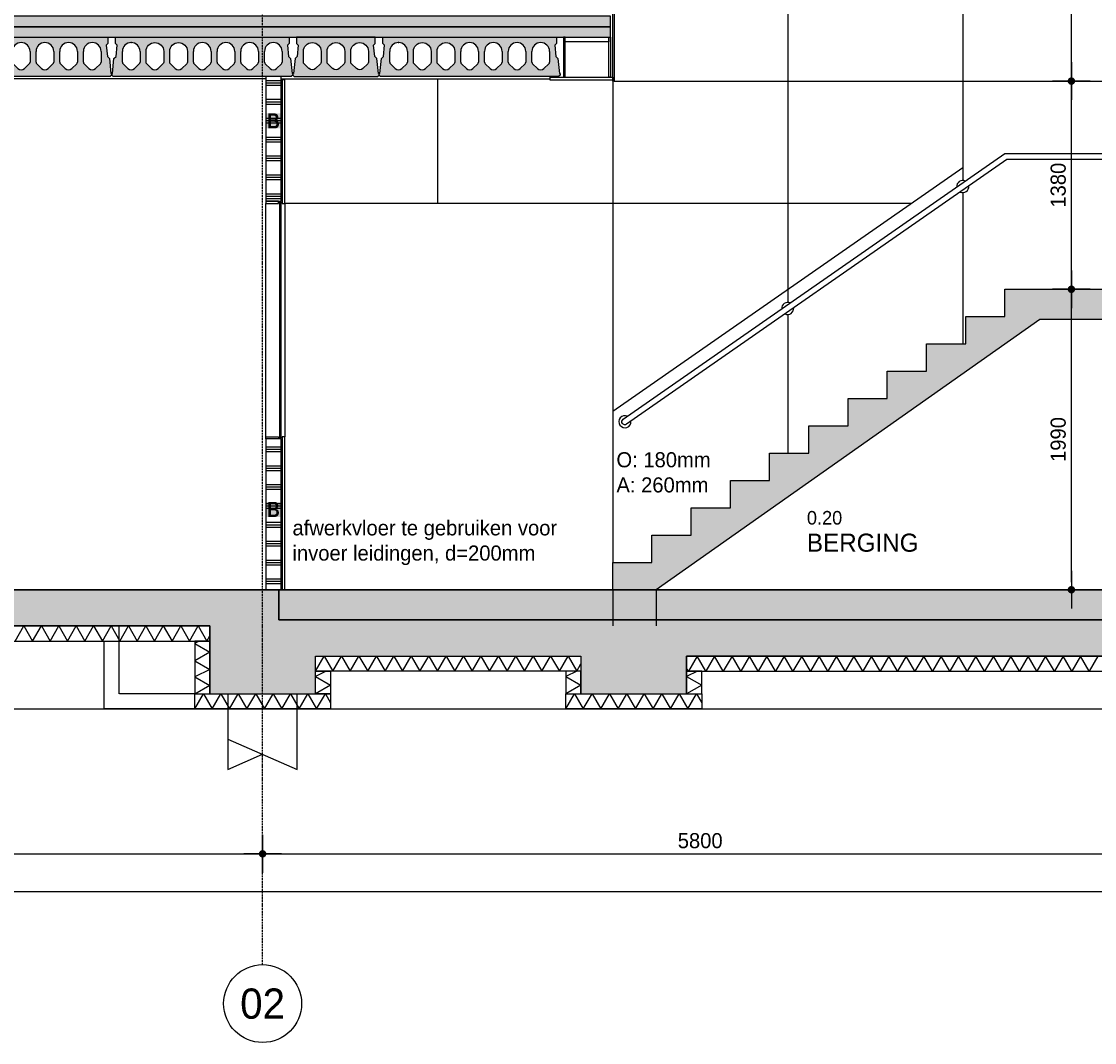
# Model space of a CAD drawing. Header units: millimetres. Extents: x -297000 to 504135, y -166520 to 252050.
# Tile 346 of 416: x 75977 to 83088, y -18600 to -11835. Entities that reach past the tile are written whole.
import ezdxf
from ezdxf.enums import TextEntityAlignment as Align

# ---------------------------------------------------------------- set-up
doc = ezdxf.new("R2010")
doc.units = ezdxf.units.MM
doc.header["$MEASUREMENT"] = 0
for name, pattern in [('ACAD_ISO10W100', [18, 12, -3, 0, -3]), ('CENTER', [50.800000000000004, 31.75, -6.349999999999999, 6.349999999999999, -6.349999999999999]), ('HIDDEN2', [4.762499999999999, 3.175, -1.5875])]:
    doc.linetypes.add(name, pattern=pattern)
doc.layers.get('Defpoints').update_dxf_attribs({"color": 6})
for name, color, linetype in [('010_D0050_D', 1, 'Continuous'), ('010_T0050_T', 4, 'Continuous'), ('010_T0100_T', 4, 'Continuous'), ('040_AXPRI_B', 9, 'CENTER'), ('053_SHADE_S', 253, 'Continuous'), ('068_HATCH_H', 8, 'Continuous'), ('200_PRIMA_G', 3, 'Continuous'), ('210_INSUL_G', 8, 'Continuous'), ('220_WALIN_E', 1, 'Continuous'), ('220_WALIN_G', 1, 'Continuous'), ('240_STAIR_G', 1, 'Continuous'), ('299_CONCR_G', 3, 'Continuous'), ('299_CONCR_H', 251, 'Continuous'), ('299_STEEL_G', 3, 'Continuous'), ('310_GLASS_G', 1, 'Continuous'), ('420_WAFIN_G', 1, 'Continuous'), ('450_CEIFI_G', 2, 'Continuous')]:
    doc.layers.add(name, color=color, linetype=linetype)
doc.styles.add('VMX 1 SMALL 100', font='unvr55w.TTF', dxfattribs={"height": 100})
doc.styles.add('VMX 2 MEDIUM 0', font='unvr55w.TTF', dxfattribs={"height": 2})
doc.styles.add('VMX 2 MEDIUM 50', font='unvr55w.TTF', dxfattribs={"height": 100})
doc.styles.add('VMX 3 BIG 1', font='unvr55w.TTF', dxfattribs={"height": 4})
doc.dimstyles.new('VMX 50', dxfattribs={"dimscale": 50, "dimtxt": 1, "dimasz": 1, "dimexe": 2, "dimexo": 2, "dimgap": 0.7, "dimtad": 1, "dimdec": 0, "dimdsep": 46, "dimtxsty": 'VMX 2 MEDIUM 50', "dimblk1": 'VMX-DIM-ARROW', "dimblk2": 'VMX-DIM-ARROW', "dimsah": 1, "dimcen": 1, "dimdle": 2, "dimse1": 1, "dimse2": 1, "dimclrd": 256, "dimclre": 256, "dimclrt": 256, "dimadec": 0, "dimazin": 0, "dimtm": 1e-09, "dimtfac": 1, "dimtdec": 0, "dimtmove": 2, "dimatfit": 2, "dimldrblk": 'VMX-DIM-ARROW', "dimfxl": 0, "dimtolj": 2, "dimlwd": -1, "dimarcsym": 0})

# ---------------------------------------------------------------- blocks, each defined once
blk = doc.blocks.new('VMX-DIM-ARROW')
h = blk.add_hatch(color=256)
edge = h.paths.add_edge_path()
edge.add_arc((0, 0), 0.5, 0, 360)
for p, q in [((0, 2.500000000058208), (0, -2.499999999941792)), ((-2.5, 0), (2.5, 0))]:
    blk.add_line(p, q)
blk = doc.blocks.new('*D509')
at = {"layer": '010_D0050_D'}
blk.add_line((82935.00002928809, -15550.00000125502), (82935.00002928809, -13659.5500012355), dxfattribs=at)
at = {"layer": 'Defpoints', "color": 0}
for p in [(82494.99999993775, -13609.5500012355), (82935.00002928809, -13609.5500012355), (82162.50000868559, -15600.00000125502)]:
    blk.add_point(p, dxfattribs=at)
at = {"layer": '010_D0050_D', "xscale": 50, "yscale": 50, "zscale": 50}
for p, rotation in [((82935.00002928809, -13609.5500012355), 90), ((82935.00002928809, -15600.00000125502), 270)]:
    blk.add_blockref('VMX-DIM-ARROW', p, dxfattribs=dict(at, rotation=rotation))
at = {"layer": '010_D0050_D', "insert": (82848.12192865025, -14604.77500124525), "char_height": 100, "attachment_point": 5, "rotation": 90, "style": 'VMX 2 MEDIUM 50'}
blk.add_mtext('\\A2;1990', dxfattribs=at)
blk = doc.blocks.new('*D510')
at = {"layer": '010_D0050_D'}
blk.add_line((82935.00002928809, -13559.5500012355), (82935.00002928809, -12280.00000125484), dxfattribs=at)
at = {"layer": 'Defpoints', "color": 0}
for p in [(82215.00048839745, -12230.00000125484), (82935.00002928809, -12230.00000125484), (82494.99999993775, -13609.5500012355)]:
    blk.add_point(p, dxfattribs=at)
at = {"layer": '010_D0050_D', "xscale": 50, "yscale": 50, "zscale": 50}
for p, rotation in [((82935.00002928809, -12230.00000125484), 90), ((82935.00002928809, -13609.5500012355), 270)]:
    blk.add_blockref('VMX-DIM-ARROW', p, dxfattribs=dict(at, rotation=rotation))
at = {"layer": '010_D0050_D', "insert": (82848.12192865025, -12919.77500124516), "char_height": 100, "attachment_point": 5, "rotation": 90, "style": 'VMX 2 MEDIUM 50'}
blk.add_mtext('\\A2;1380', dxfattribs=at)
blk = doc.blocks.new('*D511')
at = {"layer": '010_D0050_D'}
blk.add_line((82935.00002928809, -12180.00000125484), (82935.00002928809, -10850.0011300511), dxfattribs=at)
at = {"layer": 'Defpoints', "color": 0}
for p in [(82215.00048839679, -10800.0011300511), (82935.00002928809, -10800.0011300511), (82215.00048839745, -12230.00000125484)]:
    blk.add_point(p, dxfattribs=at)
at = {"layer": '010_D0050_D', "xscale": 50, "yscale": 50, "zscale": 50}
for p, rotation in [((82935.00002928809, -10800.0011300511), 90), ((82935.00002928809, -12230.00000125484), 270)]:
    blk.add_blockref('VMX-DIM-ARROW', p, dxfattribs=dict(at, rotation=rotation))
at = {"layer": '010_D0050_D', "insert": (82848.12192865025, -11515.00056565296), "char_height": 100, "attachment_point": 5, "rotation": 90, "style": 'VMX 2 MEDIUM 50'}
blk.add_mtext('\\A2;1430', dxfattribs=at)
blk = doc.blocks.new('VMX GRID')
at = {"linetype": 'Continuous'}
blk.add_circle((0, 0), 4.499999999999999, dxfattribs=at)
at = {"style": 'VMX 2 MEDIUM 0'}
blk.add_attdef('00', text='', height=2, dxfattribs=at).set_placement((0, 0), align=Align.MIDDLE_CENTER)
blk = doc.blocks.new('GRID02')
at = {"layer": '040_AXPRI_B', "linetype": 'ACAD_ISO10W100'}
blk.add_line((5799.999997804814, -2483.904000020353), (5799.999997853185, 11470.78071810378), dxfattribs=at)
at = {"layer": 'Defpoints'}
blk.add_lwpolyline([(-4000, 0), (27199.99999785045, 0)], dxfattribs=at)
at = {"layer": '040_AXPRI_B', "ltscale": 2}
ref = blk.add_blockref('VMX GRID', (5799.999997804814, -2741.952000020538), dxfattribs=dict(at, xscale=57.34400000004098, yscale=57.34399999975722, zscale=57.34400000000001))
ref.add_attrib('00', '02', dxfattribs={"layer": '0', "height": 200, "style": 'VMX 3 BIG 1'}).set_placement((5799.999997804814, -2741.952000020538), align=Align.MIDDLE_CENTER)
blk = doc.blocks.new('KANAALPLAAT260')
at = {"layer": '299_CONCR_H'}
h = blk.add_hatch(color=256, dxfattribs=at)
h.paths.add_polyline_path([(5.049627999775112, 120.4962809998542), (18.44946200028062, 133.8961149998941), (25.96350099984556, 209.0364990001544), (15, 220), (15, 260), (1165, 260), (1165, 220), (1154.036499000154, 209.0364990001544), (1161.550537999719, 133.8961149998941), (1174.950372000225, 120.4962809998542), (1185, 20), (1190, 20), (1190, 10), (1180, 0), (0, 0), (-10, 10), (-10, 20), (-5, 20)])
edge = h.paths.add_edge_path(flags=16)
edge.add_arc((119, 76.68257113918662), 31.68257478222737, 226.8415831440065, 313.1584168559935)
edge.add_line((140.6714472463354, 53.57123368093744), (172.760268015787, 83.66084609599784))
edge.add_arc((162.5, 94.60282490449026), 15, 313.1584168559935, 360)
edge.add_line((177.5, 94.60282490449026), (177.5, 166.5))
edge.add_arc((119, 166.5), 58.5, 0, 180)
edge.add_line((60.5, 166.5), (60.5, 94.60282490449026))
edge.add_arc((75.5, 94.60282490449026), 14.99999999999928, 180, 226.8415831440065)
edge.add_line((65.239731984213, 83.66084609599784), (97.32855275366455, 53.57123368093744))
edge = h.paths.add_edge_path(flags=16)
edge.add_line((254.3285527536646, 53.57123368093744), (222.239731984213, 83.66084609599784))
edge.add_arc((232.5, 94.60282490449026), 14.99999999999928, 180, 226.8415831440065, ccw=False)
edge.add_line((217.5, 94.60282490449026), (217.5, 166.5))
edge.add_arc((276, 166.5), 58.5, 0, 180, ccw=False)
edge.add_line((334.5, 166.5), (334.5, 94.60282490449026))
edge.add_arc((319.5, 94.60282490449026), 15, -46.841583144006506, 0, ccw=False)
edge.add_line((329.760268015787, 83.66084609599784), (297.6714472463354, 53.57123368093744))
edge.add_arc((276, 76.68257113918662), 31.68257478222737, 226.8415831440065, 313.1584168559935, ccw=False)
edge = h.paths.add_edge_path(flags=16)
edge.add_arc((389.5, 94.60282490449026), 14.99999999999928, 180, 226.8415831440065)
edge.add_line((379.239731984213, 83.66084609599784), (411.3285527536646, 53.57123368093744))
edge.add_arc((433, 76.68257113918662), 31.68257478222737, 226.8415831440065, 313.1584168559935)
edge.add_line((454.6714472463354, 53.57123368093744), (486.760268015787, 83.66084609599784))
edge.add_arc((476.5, 94.60282490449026), 15, 313.1584168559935, 360)
edge.add_line((491.5, 94.60282490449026), (491.5, 166.5))
edge.add_arc((433, 166.5), 58.5, 0, 180)
edge.add_line((374.5, 166.5), (374.5, 94.60282490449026))
edge = h.paths.add_edge_path(flags=16)
edge.add_arc((590, 76.68257113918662), 31.68257478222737, 226.8415831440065, 313.1584168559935)
edge.add_line((611.6714472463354, 53.57123368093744), (643.760268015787, 83.66084609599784))
edge.add_arc((633.5, 94.60282490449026), 15, 313.1584168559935, 360)
edge.add_line((648.5, 94.60282490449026), (648.5, 166.5))
edge.add_arc((590, 166.5), 58.5, 0, 180)
edge.add_line((531.5, 166.5), (531.5, 94.60282490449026))
edge.add_arc((546.5, 94.60282490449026), 14.99999999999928, 180, 226.8415831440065)
edge.add_line((536.239731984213, 83.66084609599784), (568.3285527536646, 53.57123368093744))
edge = h.paths.add_edge_path(flags=16)
edge.add_line((725.3285527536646, 53.57123368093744), (693.239731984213, 83.66084609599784))
edge.add_arc((703.5, 94.60282490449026), 14.99999999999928, 180, 226.8415831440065, ccw=False)
edge.add_line((688.5, 94.60282490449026), (688.5, 166.5))
edge.add_arc((747, 166.5), 58.5, 0, 180, ccw=False)
edge.add_line((805.5, 166.5), (805.5, 94.60282490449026))
edge.add_arc((790.5, 94.60282490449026), 15, -46.841583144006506, 0, ccw=False)
edge.add_line((800.760268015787, 83.66084609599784), (768.6714472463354, 53.57123368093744))
edge.add_arc((747, 76.68257113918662), 31.68257478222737, 226.8415831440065, 313.1584168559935, ccw=False)
edge = h.paths.add_edge_path(flags=16)
edge.add_arc((860.5, 94.60282490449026), 14.99999999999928, 180, 226.8415831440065)
edge.add_line((850.239731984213, 83.66084609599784), (882.3285527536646, 53.57123368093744))
edge.add_arc((904, 76.68257113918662), 31.68257478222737, 226.8415831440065, 313.1584168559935)
edge.add_line((925.6714472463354, 53.57123368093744), (957.760268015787, 83.66084609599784))
edge.add_arc((947.5, 94.60282490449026), 15, 313.1584168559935, 360)
edge.add_line((962.5, 94.60282490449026), (962.5, 166.5))
edge.add_arc((904, 166.5), 58.5, 0, 180)
edge.add_line((845.5, 166.5), (845.5, 94.60282490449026))
edge = h.paths.add_edge_path(flags=16)
edge.add_line((1002.5, 94.60282490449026), (1002.5, 166.5))
edge.add_arc((1061, 166.5), 58.5, 0, 180, ccw=False)
edge.add_line((1119.5, 166.5), (1119.5, 94.60282490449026))
edge.add_arc((1104.5, 94.60282490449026), 15, -46.841583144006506, 0, ccw=False)
edge.add_line((1114.760268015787, 83.66084609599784), (1082.671447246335, 53.57123368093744))
edge.add_arc((1061, 76.68257113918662), 31.68257478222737, 226.8415831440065, 313.1584168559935, ccw=False)
edge.add_line((1039.328552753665, 53.57123368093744), (1007.239731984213, 83.66084609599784))
edge.add_arc((1017.5, 94.60282490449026), 14.99999999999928, 180, 226.8415831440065, ccw=False)
at = {"layer": '299_CONCR_G'}
for p, q in [((60.5, 94.60282490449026), (60.5, 166.5)), ((177.5, 166.5), (177.5, 94.60282490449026)), ((531.5, 94.60282490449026), (531.5, 166.5)), ((648.5, 166.5), (648.5, 94.60282490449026)), ((688.5, 94.60282490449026), (688.5, 166.5)), ((805.5, 166.5), (805.5, 94.60282490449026)), ((845.5, 94.60282490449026), (845.5, 166.5)), ((962.5, 166.5), (962.5, 94.60282490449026)), ((1002.5, 94.60282490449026), (1002.5, 166.5)), ((1119.5, 166.5), (1119.5, 94.60282490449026)), ((97.32855275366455, 53.57123368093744), (65.239731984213, 83.66084609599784)), ((254.3285527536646, 53.57123368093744), (222.239731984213, 83.66084609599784)), ((329.760268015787, 83.66084609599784), (297.6714472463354, 53.57123368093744)), ((411.3285527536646, 53.57123368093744), (379.239731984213, 83.66084609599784)), ((486.760268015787, 83.66084609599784), (454.6714472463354, 53.57123368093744)), ((568.3285527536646, 53.57123368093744), (536.239731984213, 83.66084609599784)), ((643.760268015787, 83.66084609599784), (611.6714472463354, 53.57123368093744)), ((725.3285527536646, 53.57123368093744), (693.239731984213, 83.66084609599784)), ((800.760268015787, 83.66084609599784), (768.6714472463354, 53.57123368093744)), ((882.3285527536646, 53.57123368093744), (850.239731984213, 83.66084609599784)), ((957.760268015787, 83.66084609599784), (925.6714472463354, 53.57123368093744)), ((1039.328552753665, 53.57123368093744), (1007.239731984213, 83.66084609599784)), ((1114.760268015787, 83.66084609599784), (1082.671447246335, 53.57123368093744))]:
    blk.add_line(p, q, dxfattribs=at)
blk.add_lwpolyline([(1161.550537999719, 133.8961149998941), (1174.950372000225, 120.4962809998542), (1185, 20), (1190, 20), (1190, 10), (1180, 0), (0, 0), (-10, 10), (-10, 20), (-5, 20), (5.049627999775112, 120.4962809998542), (18.44946200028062, 133.8961149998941), (25.96350099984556, 209.0364990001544), (15, 220), (15, 260), (1165, 260), (1165, 220), (1154.036499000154, 209.0364990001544)], close=True, dxfattribs=at)
for points in [[(222.2397319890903, 83.6608460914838, -0.2072792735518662), (217.5, 94.60282490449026), (217.5, 166.5, -0.9999999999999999), (334.5, 166.5), (334.5, 94.60282490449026, -0.2072792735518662), (329.7602680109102, 83.66084609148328)], [(379.2397319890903, 83.6608460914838, -0.2072792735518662), (374.5, 94.60282490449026), (374.5, 166.5, -0.9999999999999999), (491.5, 166.5), (491.5, 94.60282490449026, -0.2072792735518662), (486.7602680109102, 83.66084609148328)]]:
    blk.add_lwpolyline(points, format="xyb", dxfattribs=at)
blk.add_lwpolyline([(172.760268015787, 83.66084609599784), (140.6714472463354, 53.57123368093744)], dxfattribs=at)
for centre, radius, start, end in [((119, 166.5), 58.5, 0, 180), ((590, 166.5), 58.5, 0, 180), ((747, 166.5), 58.5, 0, 180), ((904, 166.5), 58.5, 0, 180), ((1061, 166.5), 58.5, 0, 180), ((75.5, 94.60282490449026), 14.99999999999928, 180, 226.8415831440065), ((162.5, 94.60282490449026), 15, 313.1584168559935, 0), ((546.5, 94.60282490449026), 14.99999999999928, 180, 226.8415831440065), ((633.5, 94.60282490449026), 15, 313.1584168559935, 0), ((703.5, 94.60282490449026), 14.99999999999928, 180, 226.8415831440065), ((790.5, 94.60282490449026), 15, 313.1584168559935, 0), ((860.5, 94.60282490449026), 14.99999999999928, 180, 226.8415831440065), ((947.5, 94.60282490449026), 15, 313.1584168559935, 0), ((1017.5, 94.60282490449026), 14.99999999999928, 180, 226.8415831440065), ((1104.5, 94.60282490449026), 15, 313.1584168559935, 0), ((119, 76.68257113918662), 31.68257478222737, 226.8415831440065, 313.1584168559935), ((276, 76.68257113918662), 31.68257478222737, 226.8415831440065, 313.1584168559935), ((433, 76.68257113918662), 31.68257478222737, 226.8415831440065, 313.1584168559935), ((590, 76.68257113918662), 31.68257478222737, 226.8415831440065, 313.1584168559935), ((747, 76.68257113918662), 31.68257478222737, 226.8415831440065, 313.1584168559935), ((904, 76.68257113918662), 31.68257478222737, 226.8415831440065, 313.1584168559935), ((1061, 76.68257113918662), 31.68257478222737, 226.8415831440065, 313.1584168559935)]:
    blk.add_arc(centre, radius, start, end, dxfattribs=at)
at = {"layer": '299_CONCR_G', "linetype": 'ByBlock'}
blk.add_point((119.0456621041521, 224.9999821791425), dxfattribs=at)
blk = doc.blocks.new('LIGGER')
at = {"layer": '299_STEEL_G'}
for points in [[(-145, 0), (-155, 0), (-155, -265), (-145, -265)], [(-145, 0), (145, 0), (145, -30), (-145, -30)], [(145, 0), (155, 0), (155, -265), (145, -265)], [(-245, -265), (170, -265), (170, -285), (-245, -285)]]:
    blk.add_lwpolyline(points, close=True, dxfattribs=at)
blk = doc.blocks.new('KANAALPLAAT260_passtrook3')
at = {"layer": '299_CONCR_H'}
h = blk.add_hatch(color=256, dxfattribs=at)
edge = h.paths.add_edge_path(flags=16)
edge.add_arc((-129, 146.5), 58.5, 0, 180, ccw=False)
edge.add_line((-70.5, 146.5), (-70.5, 74.60282490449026))
edge.add_arc((-85.49999999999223, 74.60282490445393), 14.99999999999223, -46.84158311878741, 1.3881162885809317e-10, ccw=False)
edge.add_line((-75.2397319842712, 63.66084609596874), (-107.3285527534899, 33.57123368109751))
edge.add_arc((-128.9999999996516, 56.68257113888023), 31.68257478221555, 228.8145178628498, 313.15841688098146, ccw=False)
edge.add_arc((-129.000000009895, 56.68257114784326), 31.68257478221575, 226.8415831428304, 228.8145178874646, ccw=False)
edge.add_line((-150.6714472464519, 33.57123368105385), (-182.7602680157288, 63.66084609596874))
edge.add_arc((-172.5000000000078, 74.60282490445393), 14.99999999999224, 179.9999999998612, 226.8415831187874, ccw=False)
edge.add_line((-187.5, 74.60282490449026), (-187.5, 146.5))
edge = h.paths.add_edge_path(flags=16)
edge.add_arc((-443, 146.4999999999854), 58.5, 0, 180, ccw=False)
edge.add_line((-384.5, 146.4999999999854), (-384.5, 74.60282490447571))
edge.add_arc((-399.4999999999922, 74.60282490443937), 14.99999999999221, -46.841583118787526, 1.3881162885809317e-10, ccw=False)
edge.add_line((-389.2397319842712, 63.66084609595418), (-421.3285527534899, 33.57123368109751))
edge.add_arc((-442.9999999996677, 56.68257113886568), 31.68257478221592, 228.814517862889, 313.1584168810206, ccw=False)
edge.add_arc((-443.000000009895, 56.68257114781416), 31.68257478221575, 226.8415831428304, 228.8145178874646, ccw=False)
edge.add_line((-464.6714472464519, 33.57123368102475), (-496.7602680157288, 63.66084609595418))
edge.add_arc((-486.5000000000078, 74.60282490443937), 14.99999999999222, 179.9999999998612, 226.8415831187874, ccw=False)
edge.add_line((-501.5, 74.60282490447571), (-501.5, 146.4999999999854))
edge = h.paths.add_edge_path(flags=16)
edge.add_arc((-285.9999999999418, 146.5000000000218), 58.5, -7.105427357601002e-12, 179.9999999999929, ccw=False)
edge.add_line((-227.4999999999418, 146.5000000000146), (-227.4999999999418, 74.60282490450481))
edge.add_arc((-242.499999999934, 74.60282490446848), 14.99999999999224, -46.84158311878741, 1.3881162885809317e-10, ccw=False)
edge.add_line((-232.239731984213, 63.66084609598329), (-264.3285527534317, 33.57123368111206))
edge.add_arc((-285.9999999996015, 56.68257113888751), 31.68257478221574, 228.8145178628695, 313.158416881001, ccw=False)
edge.add_arc((-286.0000000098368, 56.68257114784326), 31.68257478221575, 226.8415831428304, 228.8145178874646, ccw=False)
edge.add_line((-307.6714472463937, 33.57123368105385), (-339.7602680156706, 63.66084609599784))
edge.add_arc((-329.4999999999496, 74.60282490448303), 14.99999999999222, 179.9999999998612, 226.8415831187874, ccw=False)
edge.add_line((-344.4999999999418, 74.60282490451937), (-344.4999999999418, 146.5000000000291))
h.paths.add_polyline_path([(-572, -1.455191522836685e-11), (-572, -10.00000000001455), (-561.9999999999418, -20.00000000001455), (-9.999999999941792, -20), (0, -10), (0, 0), (-5, 0), (-15.04962799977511, 100.4962809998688), (-28.44946200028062, 113.8961149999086), (-35.96350099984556, 189.036499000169), (-24.99999999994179, 200.0000000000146), (-24.99999999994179, 240.0000000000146), (-546.9999999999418, 240), (-546.9999999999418, 200), (-536.0364990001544, 189.0364990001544), (-543.5505379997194, 113.8961149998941), (-556.9503720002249, 100.4962809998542), (-567, -1.455191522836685e-11)])
at = {"layer": '200_PRIMA_G'}
for points in [[(-501.5, 146.4999999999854, -1), (-384.5, 146.4999999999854), (-384.5, 74.60282490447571, -0.2072792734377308), (-389.2397319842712, 63.66084609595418), (-421.3285527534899, 33.57123368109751, -0.3855866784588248), (-463.8629371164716, 32.83884241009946, -0.00860876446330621), (-464.6714472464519, 33.57123368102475), (-496.7602680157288, 63.66084609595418, -0.2072792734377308), (-501.5, 74.60282490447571)], [(-344.4999999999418, 146.5000000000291, -1), (-227.4999999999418, 146.5000000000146), (-227.4999999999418, 74.60282490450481, -0.2072792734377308), (-232.239731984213, 63.66084609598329), (-264.3285527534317, 33.57123368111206, -0.3855866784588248), (-306.8629371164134, 32.83884241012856, -0.00860876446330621), (-307.6714472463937, 33.57123368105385), (-339.7602680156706, 63.66084609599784, -0.2072792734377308), (-344.4999999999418, 74.60282490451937)], [(-187.5, 146.5, -1), (-70.5, 146.5), (-70.5, 74.60282490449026, -0.2072792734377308), (-75.2397319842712, 63.66084609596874), (-107.3285527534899, 33.57123368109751, -0.3855866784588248), (-149.8629371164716, 32.83884241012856, -0.00860876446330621), (-150.6714472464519, 33.57123368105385), (-182.7602680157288, 63.66084609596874, -0.2072792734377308), (-187.5, 74.60282490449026)]]:
    blk.add_lwpolyline(points, format="xyb", close=True, dxfattribs=at)
at = {"layer": '299_STEEL_G'}
blk.add_lwpolyline([(-572, -1.455191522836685e-11), (-572, -10.00000000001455), (-561.9999999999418, -20.00000000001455), (-9.999999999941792, -20), (0, -10), (0, 0), (-5, 0), (-15.04962799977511, 100.4962809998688), (-28.44946200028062, 113.8961149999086), (-35.96350099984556, 189.036499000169), (-24.99999999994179, 200.0000000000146), (-24.99999999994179, 240.0000000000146), (-546.9999999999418, 240), (-546.9999999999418, 200), (-536.0364990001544, 189.0364990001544), (-543.5505379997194, 113.8961149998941), (-556.9503720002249, 100.4962809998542), (-567, -1.455191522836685e-11)], close=True, dxfattribs=at)
blk = doc.blocks.new('1006_X-03.03')
at = {"layer": '053_SHADE_S'}
h = blk.add_hatch(color=256, dxfattribs=at)
h.paths.add_polyline_path([(-100.0000022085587, 3730), (8105.011197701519, 3729.999962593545), (8105.011004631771, 3800), (-100.0000022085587, 3800)])
h.paths.add_polyline_path([(-100.0000022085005, 3660), (8104.999997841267, 3659.999962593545), (8105.011197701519, 3729.999962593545), (-100.0000022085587, 3730)])
h.paths.add_polyline_path([(15080.00011521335, 3659.999999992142), (23299.98879800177, 3659.999962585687), (23299.99999786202, 3729.999962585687), (15080.00011521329, 3729.999999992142)])
h.paths.add_polyline_path([(15080.00011521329, 3729.999999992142), (23299.99999786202, 3729.999962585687), (23299.99980479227, 3799.999999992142), (15080.00011521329, 3799.999999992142)])
blk.add_hatch(color=256, dxfattribs=at).paths.add_polyline_path([(5906.999997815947, -200.000000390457), (14868.00001088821, -200.000000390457), (14868.00001088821, 0.0003289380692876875), (5906.999997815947, 0.0003289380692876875)])
at = {"layer": '068_HATCH_H'}
h = blk.add_hatch(dxfattribs=at)
h.set_pattern_fill('AR-CONC', color=256, scale=10, style=0)
h.set_pattern_definition([(49.99999999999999, (-71775.00000211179, 15600.00000125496), (71.72601826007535, -6.275213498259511), [7.5, -82.5]), (355, (-71775.00000211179, 15600.00000125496), (-13.8751333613, 75.21921337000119), [6, -66]), (100.4514, (-71769.02283411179, 15599.47706725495), (57.85093817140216, 68.94395420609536), [6.374019, -70.11421119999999]), (46.18420000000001, (-71775.00000211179, 15620.00000125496), (106.7241048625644, -16.55190143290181), [11.25, -123.75]), (96.6356, (-71766.1063276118, 15618.62067055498), (93.46627055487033, 97.41178709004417), [9.561028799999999, -105.1713]), (351.1842, (-71775.00000211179, 15620.00000125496), (93.46619451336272, 97.41186009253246), [9, -99]), (21, (-71765.00000211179, 15615.00000125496), (59.69070521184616, -40.26188906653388), [7.5, -82.5]), (326.0000000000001, (-71765.00000211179, 15615.00000125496), (24.33153319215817, 72.5150045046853), [6, -66]), (71.4514, (-71760.02577881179, 15611.64484065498), (84.02226285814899, 32.25304967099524), [6.374019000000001, -70.1142112]), (37.50000000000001, (-71775.00000211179, 15600.00000125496), (1.215985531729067, 33.28938538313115), [0, -65.19999999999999, 0, -67, 0, -66.25]), (7.499999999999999, (-71775.00000211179, 15600.00000125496), (26.30695374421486, 39.44117118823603), [0, -38.2, 0, -63.7, 0, -25.25]), (327.5, (-71797.30000211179, 15600.00000125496), (53.38224361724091, -2.25548717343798), [0, -25, 0, -78, 0, -103.5]), (317.5, (-71807.30000211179, 15600.00000125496), (58.31861693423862, 10.01049823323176), [0, -32.5, 0, -51.8, 0, -73.5])])
h.paths.add_polyline_path([(-100.0000022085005, 3660), (8104.999997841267, 3659.999962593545), (8105.011197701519, 3729.999962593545), (-100.0000022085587, 3730)])
h.paths.add_polyline_path([(15080.00011521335, 3659.999999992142), (23299.98879800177, 3659.999962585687), (23299.99999786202, 3729.999962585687), (15080.00011521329, 3729.999999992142)])
h = blk.add_hatch(dxfattribs=at)
h.set_pattern_fill('PLAST', color=256, scale=500, angle=180, style=0)
h.set_pattern_definition([(7.016709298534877e-15, (35597.00000598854, -13225.99956980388), (1.530808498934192e-14, -125), []), (7.016709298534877e-15, (35597.00000598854, -13241.62456980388), (1.530808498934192e-14, -125), []), (7.016709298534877e-15, (35597.00000598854, -13257.24956980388), (1.530808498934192e-14, -125), [])])
h.paths.add_polyline_path([(5822.000007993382, 2574), (5922.000007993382, 2574), (5922.000007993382, 3400.000000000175), (5822.000007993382, 3400.000000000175)])
h = blk.add_hatch(dxfattribs=at)
h.set_pattern_fill('PLAST', color=256, scale=500, angle=180, style=0)
h.set_pattern_definition([(7.016709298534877e-15, (35597.00000598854, -16903.49967106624), (1.530808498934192e-14, -125), []), (7.016709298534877e-15, (35597.00000598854, -16919.12467106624), (1.530808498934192e-14, -125), []), (7.016709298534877e-15, (35597.00000598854, -16934.74967106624), (1.530808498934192e-14, -125), [])])
h.paths.add_polyline_path([(5822.000007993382, 0.0003289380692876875), (5922.000007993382, 0.0003289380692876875), (5922.000007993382, 1000.000328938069), (5822.000007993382, 1000.000328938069)])
at = {"layer": '299_CONCR_H'}
for points in [[(15080.00011521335, 3800), (15080.00011521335, 3470.808630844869), (14868.00001088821, 3470.808630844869), (12480.00011522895, 1790.450000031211), (10951.57748366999, 1790.450000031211), (8407.18056252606, 0), (8119.999997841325, 0), (8119.999997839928, 180.9500000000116), (8379.999997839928, 180.9500000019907), (8379.999997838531, 361.9000000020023), (8639.999997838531, 361.9000000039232), (8639.999997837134, 542.8500000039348), (8899.999997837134, 542.8500000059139), (8899.999997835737, 723.8000000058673), (9159.999997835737, 723.8000000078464), (9159.99999783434, 904.750000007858), (9419.99999783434, 904.7500000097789), (9419.999997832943, 1085.700000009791), (9679.999997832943, 1085.70000001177), (9679.999997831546, 1266.650000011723), (9939.999997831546, 1266.650000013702), (9939.99999783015, 1447.600000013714), (10199.99999783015, 1447.600000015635), (10199.99999782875, 1628.550000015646), (10459.99999782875, 1628.550000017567), (10459.99999782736, 1809.500000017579), (10719.99999782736, 1809.500000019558), (10719.99999782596, 1990.450000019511), (12480.00011522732, 1990.450000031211), (12480.00011522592, 2171.436269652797), (12740.00011522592, 2171.436269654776), (12740.00011522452, 2352.386269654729), (13000.00011522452, 2352.386269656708), (13000.00011522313, 2533.33626965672), (13260.00011522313, 2533.336269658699), (13260.00011522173, 2714.286269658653), (13520.00011522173, 2714.286269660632), (13520.00011522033, 2895.236269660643), (13780.00011522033, 2895.236269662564), (13780.00011521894, 3076.186269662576), (14040.00011521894, 3076.186269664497), (14040.00011521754, 3257.136269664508), (14300.00011521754, 3257.136269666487), (14300.00011521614, 3438.086269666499), (14560.00011521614, 3438.086269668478), (14560.00011521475, 3619.036269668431), (14820.00011521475, 3619.036269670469), (14820.00011521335, 3800)], [(23550.00000007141, -690.0000000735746), (23550.00043969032, -239.999692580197), (23300.0000000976, -239.9999867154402), (23300.0000000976, -3.904569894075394e-07), (14868.00001310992, -3.904569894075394e-07), (14868.00001310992, -200.000000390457), (5907.000000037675, -200.000000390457), (5907.000000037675, 0), (-99.99999777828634, 0), (-99.99999777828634, -239.9996876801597), (-349.9999977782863, -239.9996925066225), (-349.9999977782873, -689.9999999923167), (350.0000022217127, -689.9999999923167), (350.0000022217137, -240.0000000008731), (5450.000001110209, -239.9999989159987), (5450.000000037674, -690.0000000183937), (6150.000000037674, -690.0000000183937), (6150.000000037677, -440.0000003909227), (7910.000001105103, -440.0000003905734), (7909.999997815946, -690.0000000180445), (8610.000001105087, -690.0000287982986), (8610.000001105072, -440.000000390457), (14625.00001203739, -440.0000003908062), (14625.00001203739, -690.0000000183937), (15325.00001203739, -690.0000000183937), (15325.00001162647, -239.9999196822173), (22850.00034025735, -240.000000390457), (22850.00034025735, -690.0000000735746)]]:
    blk.add_hatch(color=256, dxfattribs=at).paths.add_polyline_path(points)
at = {"layer": '068_HATCH_H'}
for points in [[(4160.51146776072, -339.9999911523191), (4218.246489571, -240.0000000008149), (4275.98151138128, -339.9999911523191), (4333.71653319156, -240.0000000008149), (4391.45155500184, -339.9999911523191), (4449.186576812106, -240.0000000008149), (4506.921598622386, -339.9999911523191), (4564.656620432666, -240.0000000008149), (4622.391642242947, -339.9999911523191), (4680.126664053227, -240.0000000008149), (4737.861685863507, -339.9999911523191), (4795.59671027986, -239.9999954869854), (4853.331734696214, -339.9999911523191), (4911.066756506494, -240.0000000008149), (4968.801778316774, -339.9999911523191), (5026.536800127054, -240.0000000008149), (5084.271821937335, -339.9999911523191), (5142.006843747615, -240.0000000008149), (5199.741865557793, -339.9999911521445), (5257.476887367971, -240.0000000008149), (5315.211909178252, -339.9999911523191), (5372.946930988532, -240.0000000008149), (5430.681952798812, -339.9999911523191), (5450.000000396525, -306.5401512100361)], [(5376.794899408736, -339.9999911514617), (5349.999997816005, -355.4700347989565), (5449.999988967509, -413.2047579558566), (5349.999997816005, -470.9397797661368), (5449.999988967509, -528.6748015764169), (5349.999997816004, -576.4101357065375), (5449.999993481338, -634.1451601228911), (5349.999997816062, -691.8801845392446)], [(6149.999997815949, -540.000000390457), (6207.735019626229, -440.0000092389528), (6265.470041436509, -540.000000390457), (6323.205063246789, -440.0000092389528), (6380.940085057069, -540.000000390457), (6438.675106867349, -440.0000092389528), (6496.410128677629, -540.000000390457), (6554.145153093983, -440.0000047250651), (6611.880177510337, -540.000000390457), (6669.615199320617, -440.0000092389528), (6727.350221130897, -540.000000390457), (6785.085242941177, -440.0000092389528), (6842.820264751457, -540.000000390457), (6900.555286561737, -440.0000092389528), (6958.290308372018, -540.0000003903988), (7016.025330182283, -440.0000092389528), (7073.760351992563, -540.000000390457), (7131.495373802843, -440.0000092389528), (7189.230395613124, -540.000000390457), (7246.965417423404, -440.0000092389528), (7304.700439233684, -540.000000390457), (7362.435463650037, -440.0000047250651), (7420.170488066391, -540.000000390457), (7477.905509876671, -440.0000092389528), (7535.640531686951, -540.000000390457), (7593.375553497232, -440.0000092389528), (7651.110575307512, -540.000000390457), (7708.845597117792, -440.0000092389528), (7766.580618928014, -540.000000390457), (7824.315640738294, -440.0000092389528), (7882.050662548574, -540.000000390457), (7909.999997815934, -491.5903316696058)], [(11335.79639646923, -440.000009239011), (11278.06137465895, -540.0000003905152), (11220.32635284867, -440.000009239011), (11162.59133103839, -540.0000003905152), (11104.85630662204, -440.0000047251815), (11047.12128220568, -540.0000003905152), (10989.3862603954, -440.000009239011), (10931.65123858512, -540.0000003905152), (10873.91621677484, -440.000009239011), (10816.18119496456, -540.0000003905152), (10758.44617315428, -440.000009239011), (10700.711151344, -540.0000003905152), (10642.97612953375, -440.000009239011), (10585.24110772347, -540.0000003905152), (10527.50608591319, -440.000009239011), (10469.77106410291, -540.0000003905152), (10412.03604229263, -440.000009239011), (10354.30102048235, -540.0000003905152), (10296.565996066, -440.0000047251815), (10238.83097164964, -540.0000003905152), (10181.09594983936, -440.000009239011), (10123.36092802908, -540.0000003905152), (10065.6259062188, -440.000009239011), (10007.89088440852, -540.0000003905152), (9950.155862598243, -440.000009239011), (9892.420840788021, -540.0000003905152), (9834.685818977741, -440.000009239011), (9776.950797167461, -540.0000003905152), (9719.215775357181, -440.000009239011), (9661.4807535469, -540.0000003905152), (9603.74573173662, -440.000009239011), (9546.01070992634, -540.0000003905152), (9488.275685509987, -440.0000047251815), (9430.540661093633, -540.0000003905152), (9372.805639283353, -440.000009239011), (9315.070617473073, -540.0000003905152), (9257.335595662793, -440.000009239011), (9199.600573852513, -540.0000003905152), (9141.865552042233, -440.000009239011), (9084.130530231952, -540.0000003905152), (9026.395508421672, -440.000009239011), (8968.660486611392, -540.0000003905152), (8910.925464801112, -440.000009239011), (8853.190442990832, -540.0000003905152), (8795.455421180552, -440.000009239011), (8737.720399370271, -540.0000003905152), (8679.985374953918, -440.0000047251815), (8622.250350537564, -540.0000003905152), (8610.000001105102, -518.7817727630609)], [(6222.336243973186, -540.0000003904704), (6150.000000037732, -574.5299511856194), (6249.999995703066, -632.264975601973), (6150.00000003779, -690.0000000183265)], [(7882.336241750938, -540.0000003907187), (7809.999997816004, -574.5299511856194), (7909.999993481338, -632.264975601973), (7809.999997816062, -690.0000000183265)], [(8682.336245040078, -540.0000003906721), (8610.000001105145, -574.5299511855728), (8709.999996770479, -632.2649756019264), (8610.000001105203, -690.0000000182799)], [(5349.999992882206, -790.0000085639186), (5407.735014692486, -690.0000174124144), (5465.470036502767, -790.0000085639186), (5523.205058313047, -690.0000174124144), (5580.940080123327, -790.0000085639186), (5638.675101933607, -690.0000174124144), (5696.410123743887, -790.0000085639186), (5754.145148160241, -690.0000128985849), (5811.880172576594, -790.0000085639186), (5869.615194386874, -690.0000174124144), (5927.350216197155, -790.0000085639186), (5985.085238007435, -690.0000174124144), (6042.820259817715, -790.0000085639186), (6100.555281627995, -690.0000174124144), (6158.290303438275, -790.0000085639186), (6216.025335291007, -690.0000000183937), (6249.999997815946, -748.8458416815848)], [(7809.999992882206, -790.0000085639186), (7867.735014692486, -690.0000174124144), (7925.470036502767, -790.0000085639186), (7983.205058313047, -690.0000174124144), (8040.940080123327, -790.0000085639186), (8098.675101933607, -690.0000174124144), (8156.410123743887, -790.0000085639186), (8214.145148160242, -690.0000128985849), (8271.880172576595, -790.0000085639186), (8329.615194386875, -690.0000174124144), (8387.350216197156, -790.0000085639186), (8445.085238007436, -690.0000174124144), (8502.820259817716, -790.0000085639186), (8560.555281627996, -690.0000174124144), (8618.290303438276, -790.0000085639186), (8676.025335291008, -690.0000000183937), (8709.999997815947, -748.8458416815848)]]:
    blk.add_lwpolyline(points, dxfattribs=at)
at = {"layer": '200_PRIMA_G', "color": 1}
for points in [[(5569.999998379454, -690.0000000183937), (5569.999998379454, -990.0000000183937), (6029.999998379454, -1190.000000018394), (6029.999998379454, -690.0000000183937)], [(5569.999998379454, -990.0000000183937), (5569.999998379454, -1190.000000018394), (5799.999998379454, -1090.000000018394)]]:
    blk.add_lwpolyline(points, dxfattribs=at)
at = {"layer": '210_INSUL_G', "color": 1}
for points in [[(350.0000071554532, -339.9999911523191), (5450.00000003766, -339.9999911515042), (5450.000001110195, -240), (350.0000022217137, -240.0000000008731), (350.0000071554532, -339.9999911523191)], [(5449.999997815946, -690.0000000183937), (5450.000000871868, -339.9999911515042), (5350.000000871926, -339.999991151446), (5349.999997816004, -690.0000000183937)], [(6149.999997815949, -440.000000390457), (7909.999997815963, -440.0000003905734), (7909.999997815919, -540.0000003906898), (6149.999997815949, -540.000000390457), (6149.999997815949, -440.000000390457)], [(14625.0000131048, -440.0000003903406), (8610.000001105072, -440.000000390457), (8610.000001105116, -540.0000003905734), (14625.0000131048, -540.0000003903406), (14625.0000131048, -440.0000003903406)], [(6149.999997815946, -690.0000000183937), (6149.999997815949, -540.0000003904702), (6249.99999288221, -540.0000003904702), (6249.999997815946, -690.0000000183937), (6149.999997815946, -690.0000000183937)], [(7909.999997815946, -690.0000000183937), (7909.999997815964, -540.0000003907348), (7809.999997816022, -540.0000003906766), (7809.999997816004, -690.0000000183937), (7909.999997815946, -690.0000000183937)], [(8710.000001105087, -690.0000000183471), (8710.000001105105, -540.0000003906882), (8610.000001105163, -540.00000039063), (8610.000001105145, -690.0000000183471), (8710.000001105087, -690.0000000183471)], [(5349.999997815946, -690.0000000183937), (6249.999997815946, -690.0000000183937), (6249.999997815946, -790.0000000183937), (5349.999997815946, -790.0000000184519), (5349.999997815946, -690.0000000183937)], [(7809.999997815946, -690.0000000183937), (8709.999997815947, -690.0000000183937), (8709.999997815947, -790.0000000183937), (7809.999997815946, -790.0000000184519), (7809.999997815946, -690.0000000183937)]]:
    blk.add_lwpolyline(points, dxfattribs=at)
at = {"layer": '210_INSUL_G'}
for points in [[(5349.999992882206, -790.0000085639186), (4749.999997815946, -790.0000000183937), (4749.999997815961, -339.9999911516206)], [(449.9999999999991, -789.9999999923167), (22749.99990226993, -790.0105126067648)]]:
    blk.add_lwpolyline(points, dxfattribs=at)
at = {"layer": '220_WALIN_E'}
for points in [[(8119.999997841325, 3370.000000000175), (8119.999997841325, 4775.02576568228), (8128.999997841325, 4775.02576568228), (8128.999997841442, 3370.000000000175), (8119.999997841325, 3370.000000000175)], [(9280.000486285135, 4779.855202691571), (9280.00048628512, 3370.000000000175)], [(10440.00048628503, 4779.855202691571), (10440.00048628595, 2711.214226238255)], [(8128.999997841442, 3370.000000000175), (10440.00048628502, 3370.000000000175), (10440.00048628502, 2795.581109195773), (8119.999997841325, 1180.950000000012), (8119.999997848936, 180.9500000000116)], [(10440.00048628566, 3370.000000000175), (12908.99108192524, 3370.000000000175)], [(10440.00048628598, 2631.214226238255), (10440.00048628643, 1628.550000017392)], [(9280.000486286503, 1991.397381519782), (9280.000486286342, 1903.898841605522)], [(9280.000486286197, 1823.898841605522), (9280.000486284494, 904.7500000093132)]]:
    blk.add_lwpolyline(points, dxfattribs=at)
at = {"layer": '220_WALIN_E', "color": 8}
for points in [[(6959.999833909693, 3384.000000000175), (6959.999833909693, 2560)], [(8119.999833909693, 3384.000000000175), (8119.999997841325, 1180.950000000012)], [(9279.999833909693, 3384.000000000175), (9279.999937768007, 1988.265342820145)], [(10101.50317548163, 2560), (5948.000007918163, 2560)]]:
    blk.add_lwpolyline(points, dxfattribs=at)
at = {"layer": '220_WALIN_G', "ltscale": 10}
for p, q in [((5922.000007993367, 3006.071392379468), (5922.000007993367, 3206.071392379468)), ((5922.000007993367, 432.0717213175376), (5922.000007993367, 632.0717213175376))]:
    blk.add_line(p, q, dxfattribs=at)
for points in [[(5822.000007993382, 2574), (5922.000007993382, 2574), (5922.000007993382, 3400.000000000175), (5822.000007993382, 3400.000000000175)], [(5822.000007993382, 0.0003289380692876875), (5922.000007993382, 0.0003289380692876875), (5922.000007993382, 1000.000328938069), (5822.000007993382, 1000.000328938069)]]:
    blk.add_lwpolyline(points, close=True, dxfattribs=at)
for points in [[(5822.000007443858, 2574), (5822.000007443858, 2560), (5905.000007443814, 2560), (5905.000007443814, 2574), (5822.000007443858, 2574)], [(5822.000007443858, 1000.000328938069), (5822.000007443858, 1014.000328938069), (5905.000007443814, 1014.000328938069), (5905.000007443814, 1000.000328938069), (5822.000007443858, 1000.000328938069)]]:
    blk.add_lwpolyline(points, dxfattribs=at)
at = {"layer": '220_WALIN_G', "color": 8, "ltscale": 10}
for points in [[(5822.000007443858, 1014.000328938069), (5822.000007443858, 2560)], [(5948.000007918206, 2560), (5948.000007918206, 1014.000328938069)]]:
    blk.add_lwpolyline(points, dxfattribs=at)
at = {"layer": '240_STAIR_G'}
blk.add_lwpolyline([(14888.35044308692, 4698.835700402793), (12232.49948788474, 2850.450000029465), (10732.54920557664, 2850.450000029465), (8212.616244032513, 1096.673579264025, -0.9999999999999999), (8189.766820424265, 1129.505025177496), (10719.99999784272, 2890.450000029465), (12219.95019330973, 2890.450000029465), (14865.50088969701, 4731.667055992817, -0.9999999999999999)], format="xyb", close=True, dxfattribs=at)
for centre, start, end in [((10440.0004862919, 2671.214226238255), 64.83643223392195, 184.8364322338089), ((10440.0004862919, 2671.214226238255), 244.836432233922, 4.836432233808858), ((9280.00048628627, 1863.898841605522), 64.83643223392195, 184.8364322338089), ((9280.00048628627, 1863.898841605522), 244.836432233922, 4.836432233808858), ((8201.19153222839, 1113.089302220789), 64.83643223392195, 4.836432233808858)]:
    blk.add_arc(centre, 39.99999999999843, start, end, dxfattribs=at)
at = {"layer": '299_CONCR_G'}
for points in [[(-100.0000022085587, 3730), (8105.011197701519, 3729.999962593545), (8105.011004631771, 3800), (-100.0000022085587, 3800)], [(-100.0000022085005, 3660), (8104.999997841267, 3659.999962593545), (8105.011197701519, 3729.999962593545), (-100.0000022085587, 3730)], [(5906.999997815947, -200.000000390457), (14868.00001088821, -200.000000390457), (14868.00001088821, 0.0003289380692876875), (5906.999997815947, 0.0003289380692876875)]]:
    blk.add_lwpolyline(points, close=True, dxfattribs=at)
for points in [[(12480.00011522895, 1790.450000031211), (10951.57748366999, 1790.450000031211), (8407.18056252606, 0), (8119.999997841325, 0), (8119.999997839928, 180.9500000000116), (8379.999997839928, 180.9500000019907), (8379.999997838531, 361.9000000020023), (8639.999997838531, 361.9000000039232), (8639.999997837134, 542.8500000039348), (8899.999997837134, 542.8500000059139), (8899.999997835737, 723.8000000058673), (9159.999997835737, 723.8000000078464), (9159.99999783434, 904.750000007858), (9419.99999783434, 904.7500000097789), (9419.999997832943, 1085.700000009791), (9679.999997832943, 1085.70000001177), (9679.999997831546, 1266.650000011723), (9939.999997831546, 1266.650000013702), (9939.99999783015, 1447.600000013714), (10199.99999783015, 1447.600000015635), (10199.99999782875, 1628.550000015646), (10459.99999782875, 1628.550000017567), (10459.99999782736, 1809.500000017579), (10719.99999782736, 1809.500000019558), (10719.99999782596, 1990.450000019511), (12480.00011522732, 1990.450000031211)], [(23550.00000007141, -690.0000000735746), (23550.00043969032, -239.999692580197), (23300.0000000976, -239.9999867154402), (23300.0000000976, -3.904569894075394e-07), (14868.00001310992, -3.904569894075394e-07), (14868.00001310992, -200.000000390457), (5907.000000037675, -200.000000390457), (5907.000000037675, 0), (-99.99999777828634, 0)], [(350.0000022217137, -240.0000000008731), (5450.000001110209, -239.9999989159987), (5450.000000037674, -690.0000000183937), (6150.000000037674, -690.0000000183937), (6150.000000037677, -440.0000003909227), (7910.000001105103, -440.0000003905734), (7909.999997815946, -690.0000000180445), (8610.000001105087, -690.0000287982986), (8610.000001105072, -440.000000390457), (14625.00001203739, -440.0000003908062), (14625.00001203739, -690.0000000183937), (15325.00001203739, -690.0000000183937), (15325.00001162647, -239.9999196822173), (22850.00034025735, -240.000000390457), (22850.00034025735, -690.0000000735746), (23550.00000007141, -690.0000000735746)]]:
    blk.add_lwpolyline(points, dxfattribs=at)
at = {"layer": '299_CONCR_G', "color": 8, "linetype": 'HIDDEN2'}
blk.add_lwpolyline([(5349.999997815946, -690.0000000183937), (4849.999997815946, -690.0000000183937), (4849.999997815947, -239.9999892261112)], dxfattribs=at)
at = {"layer": '299_CONCR_H'}
for points in [[(8119.999997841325, 0), (8119.999997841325, -239.9997012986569)], [(8407.181029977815, 0.0003289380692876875), (8407.181030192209, -239.9996987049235)]]:
    blk.add_lwpolyline(points, dxfattribs=at)
at = {"layer": '310_GLASS_G'}
blk.add_lwpolyline([(5922.000007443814, 2570), (5912.000007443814, 2570), (5912.000007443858, 1004.000328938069), (5922.000007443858, 1004.000328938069), (5922.000007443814, 2570)], dxfattribs=at)
at = {"layer": '420_WAFIN_G'}
for points in [[(5948.000007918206, 3379.000000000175), (5929.000007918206, 3379.000000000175), (5929.000007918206, 2560), (5948.000007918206, 2560), (5948.000007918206, 3379.000000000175)], [(5948.000007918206, 1014.000328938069), (5929.000007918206, 1014.000328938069), (5929.000007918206, 0.0003289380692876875), (5948.000007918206, 0.0003289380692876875), (5948.000007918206, 1014.000328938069)]]:
    blk.add_lwpolyline(points, dxfattribs=at)
at = {"layer": '450_CEIFI_G'}
for points in [[(14.99292965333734, 3387.500000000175), (5822.000007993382, 3387.500000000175)], [(5922.000007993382, 3384.000000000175), (7704.999997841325, 3384.000000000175)]]:
    blk.add_lwpolyline(points, dxfattribs=at)
for name, p in [('GRID02', (0, 0)), ('KANAALPLAAT260', (3609.999997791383, 3400.000000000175)), ('KANAALPLAAT260', (4809.999997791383, 3400.000000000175)), ('KANAALPLAAT260_passtrook3', (6571.999997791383, 3420.000000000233)), ('KANAALPLAAT260', (6581.999997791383, 3400.000000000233)), ('LIGGER', (7949.999997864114, 3659.999963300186))]:
    blk.add_blockref(name, p)
at = {"layer": '220_WALIN_E', "ltscale": 10, "char_height": 100, "width": 100, "attachment_point": 5, "style": 'VMX 1 SMALL 100', "bg_fill": 1, "box_fill_scale": 1, "bg_fill_color": 255, "bg_fill_transparency": 0}
for insert in [(5872.000007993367, 3106.071392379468), (5872.000007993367, 532.0717213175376)]:
    blk.add_mtext('{\\fUnivers Condensed|b1|i0|c0|p34;B}', dxfattribs=dict(at, insert=insert))
blk = doc.blocks.new('*D848')
at = {"layer": '010_D0050_D'}
blk.add_line((71825.00430704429, -17350.00023882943), (77525.00430707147, -17350.00023882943), dxfattribs=at)
at = {"layer": 'Defpoints', "color": 0}
for p in [(71775.00430704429, -14350.00023882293), (77575.00430707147, -14350.00023882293), (77575.00430707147, -17350.00023882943)]:
    blk.add_point(p, dxfattribs=at)
at = {"layer": '010_D0050_D', "xscale": 50, "yscale": 50, "zscale": 50, "rotation": 180}
blk.add_blockref('VMX-DIM-ARROW', (71775.00430704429, -17350.00023882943), dxfattribs=at)
at = {"layer": '010_D0050_D', "xscale": 50, "yscale": 50, "zscale": 50}
blk.add_blockref('VMX-DIM-ARROW', (77575.00430707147, -17350.00023882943), dxfattribs=at)
at = {"layer": '010_D0050_D', "insert": (74675.00430705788, -17263.12213819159), "char_height": 100, "attachment_point": 5, "style": 'VMX 2 MEDIUM 50'}
blk.add_mtext('\\A2;5800', dxfattribs=at)
blk = doc.blocks.new('*D850')
at = {"layer": '010_D0050_D'}
blk.add_line((77625.00430706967, -17350.00023882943), (83325.00430710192, -17350.00023882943), dxfattribs=at)
at = {"layer": 'Defpoints', "color": 0}
for p in [(83375.00430710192, -17350.00023882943), (77575.00430706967, -17602.34622440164), (83375.00430710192, -17894.66388969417)]:
    blk.add_point(p, dxfattribs=at)
at = {"layer": '010_D0050_D', "xscale": 50, "yscale": 50, "zscale": 50, "rotation": 180}
blk.add_blockref('VMX-DIM-ARROW', (77575.00430706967, -17350.00023882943), dxfattribs=at)
at = {"layer": '010_D0050_D', "xscale": 50, "yscale": 50, "zscale": 50}
blk.add_blockref('VMX-DIM-ARROW', (83375.00430710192, -17350.00023882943), dxfattribs=at)
at = {"layer": '010_D0050_D', "insert": (80475.0043070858, -17263.12213819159), "char_height": 100, "attachment_point": 5, "style": 'VMX 2 MEDIUM 50'}
blk.add_mtext('\\A2;5800', dxfattribs=at)
blk = doc.blocks.new('*D852')
at = {"layer": '010_D0050_D'}
blk.add_line((77625.00430707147, -17350.00023882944), (83325.00430710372, -17350.00023882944), dxfattribs=at)
at = {"layer": 'Defpoints', "color": 0}
for p in [(77575.00430707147, -14350.00023882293), (83375.00430710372, -14350.00023882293), (83375.00430710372, -17350.00023882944)]:
    blk.add_point(p, dxfattribs=at)
at = {"layer": '010_D0050_D', "xscale": 50, "yscale": 50, "zscale": 50, "rotation": 180}
blk.add_blockref('VMX-DIM-ARROW', (77575.00430707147, -17350.00023882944), dxfattribs=at)
at = {"layer": '010_D0050_D', "xscale": 50, "yscale": 50, "zscale": 50}
blk.add_blockref('VMX-DIM-ARROW', (83375.00430710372, -17350.00023882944), dxfattribs=at)
at = {"layer": '010_D0050_D', "insert": (80475.0043070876, -17263.12213819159), "char_height": 100, "attachment_point": 5, "style": 'VMX 2 MEDIUM 50'}
blk.add_mtext('\\A2;5800', dxfattribs=at)
blk = doc.blocks.new('*D853')
at = {"layer": '010_D0050_D'}
blk.add_line((71525.00430704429, -17600.00023882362), (95225.0043070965, -17600.00023882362), dxfattribs=at)
at = {"layer": 'Defpoints', "color": 0}
for p in [(71475.00430704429, -14350.00023882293), (95275.0043070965, -14350.00023882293), (95275.0043070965, -17600.00023882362)]:
    blk.add_point(p, dxfattribs=at)
at = {"layer": '010_D0050_D', "xscale": 50, "yscale": 50, "zscale": 50, "rotation": 180}
blk.add_blockref('VMX-DIM-ARROW', (71475.00430704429, -17600.00023882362), dxfattribs=at)
at = {"layer": '010_D0050_D', "xscale": 50, "yscale": 50, "zscale": 50}
blk.add_blockref('VMX-DIM-ARROW', (95275.0043070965, -17600.00023882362), dxfattribs=at)
at = {"layer": '010_D0050_D', "insert": (83722.07085483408, -17513.12213818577), "char_height": 100, "attachment_point": 5, "style": 'VMX 2 MEDIUM 50'}
blk.add_mtext('\\A2;23800', dxfattribs=at)

msp = doc.modelspace()

# ---------------------------------------------------------------- block references
msp.add_blockref('1006_X-03.03', (71774.99999988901, -15600.00000125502))

# ---------------------------------------------------------------- texts
at = {"layer": '010_T0050_T', "insert": (81182.1810320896, -15349.99967231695), "char_height": 120, "attachment_point": 7, "style": 'VMX 2 MEDIUM 50'}
msp.add_mtext('{\\H0.75x;0.20\\P}BERGING', dxfattribs=at)
at = {"layer": '010_T0100_T', "char_height": 100, "attachment_point": 7, "style": 'VMX 1 SMALL 100'}
for s, insert in [('O: 180mm\\PA: 260mm', (79919.9999999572, -14956.91825287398)), ('afwerkvloer te gebruiken voor\\Pinvoer leidingen, d=200mm', (77773.00001003, -15437.05727333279))]:
    msp.add_mtext(s, dxfattribs=dict(at, insert=insert))

# ---------------------------------------------------------------- dimensions: what is measured, and where the dimension line sits
at = {"layer": '010_D0050_D'}
for base, p1, p2, picture, middle in [((82935.00002928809, -10800.0011300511), (82215.00048839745, -12230.00000125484), (82215.00048839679, -10800.0011300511), '*D511', (82848.12192865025, -11515.00056565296)), ((82935.00002928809, -12230.00000125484), (82494.99999993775, -13609.5500012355), (82215.00048839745, -12230.00000125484), '*D510', (82848.12192865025, -12919.77500124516)), ((82935.00002928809, -13609.5500012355), (82162.50000868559, -15600.00000125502), (82494.99999993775, -13609.5500012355), '*D509', (82848.12192865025, -14604.77500124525))]:
    dim = msp.add_linear_dim(base=base, p1=p1, p2=p2, angle=90, dimstyle='VMX 50', dxfattribs=at)
    dim.commit()
    dim.dimension.update_dxf_attribs({"geometry": picture, "text_midpoint": middle})
dim = msp.add_linear_dim(base=(95275.0043070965, -17600.00023882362), p1=(71475.00430704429, -14350.00023882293), p2=(95275.0043070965, -14350.00023882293), dimstyle='VMX 50', dxfattribs=at)
dim.commit()
dim.dimension.update_dxf_attribs({"geometry": '*D853', "text_midpoint": (83722.07085483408, -17513.12213818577), "dimtype": 160})
for base, p1, p2, picture, middle in [((77575.00430707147, -17350.00023882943), (71775.00430704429, -14350.00023882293), (77575.00430707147, -14350.00023882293), '*D848', (74675.00430705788, -17263.12213819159)), ((83375.00430710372, -17350.00023882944), (77575.00430707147, -14350.00023882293), (83375.00430710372, -14350.00023882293), '*D852', (80475.0043070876, -17263.12213819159)), ((83375.00430710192, -17350.00023882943), (77575.00430706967, -17602.34622440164), (83375.00430710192, -17894.66388969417), '*D850', (80475.0043070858, -17263.12213819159))]:
    dim = msp.add_linear_dim(base=base, p1=p1, p2=p2, dimstyle='VMX 50', dxfattribs=at)
    dim.commit()
    dim.dimension.update_dxf_attribs({"geometry": picture, "text_midpoint": middle})

doc.saveas('drawing.dxf')
